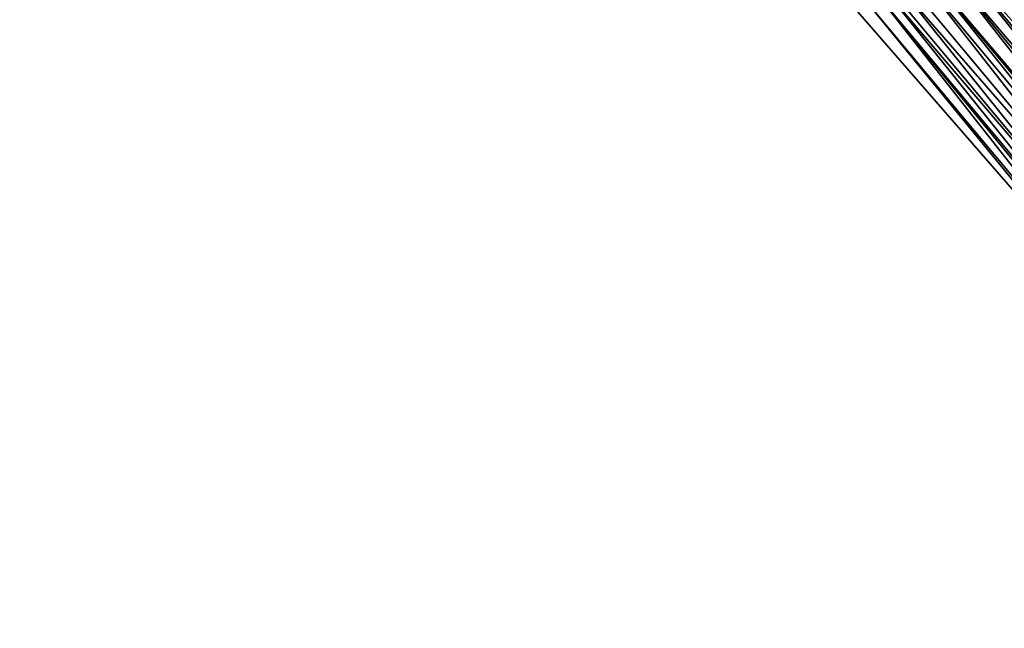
# Model space of a CAD drawing. Header units: feet. Extents: x 2004186 to 2014793, y 836912 to 864902.
# Tile 487 of 656: x 2007270 to 2007315, y 852045 to 852073. Entities that reach past the tile are written whole.
import ezdxf

# ---------------------------------------------------------------- set-up
doc = ezdxf.new("R2010")
doc.units = ezdxf.units.FT
doc.header["$LTSCALE"] = 100
doc.header["$MEASUREMENT"] = 0
doc.layers.add('I-77 SB_MM21-27-Surface-Border', color=7, linetype='Continuous')
doc.layers.add('I-77 SB_MM21-27-Surface-TIN', color=7, linetype='Continuous')

msp = doc.modelspace()

# ---------------------------------------------------------------- linework, layer by layer
at = {"layer": 'I-77 SB_MM21-27-Surface-Border', "color": 3, "linetype": 'ByBlock', "lineweight": -2}
msp.add_polyline3d([(2007374.70008124, 851998.148125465, 436.6493122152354), (2007362.015852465, 852013.6118045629, 436.8093653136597), (2007347.908391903, 852028.1363464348, 436.9687877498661), (2007334.615825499, 852043.1005293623, 437.116558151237), (2007321.477952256, 852058.1914799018, 437.2583095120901), (2007308.339924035, 852073.2826196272, 437.3583708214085), (2007295.117926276, 852088.6263115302, 437.4956514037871), (2007282.316976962, 852103.9980912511, 437.5598997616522), (2007270.297043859, 852119.9943817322, 437.5878907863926), (2007258.589652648, 852136.2403071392, 437.67648959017), (2007246.483620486, 852152.4587741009, 437.6706200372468), (2007234.814603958, 852168.7212564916, 437.7487028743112), (2007222.987898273, 852184.8607180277, 437.832401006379), (2007212.265211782, 852201.8610753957, 437.9418669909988), (2007199.589120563, 852217.5207740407, 438.0786277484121)], dxfattribs=at)
at = {"layer": 'I-77 SB_MM21-27-Surface-TIN', "color": 128, "linetype": 'ByBlock', "lineweight": -2}
for points in [[(2007314.992390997, 852078.7328199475, 437.2779361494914), (2007314.384125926, 852078.2344360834, 437.2915498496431), (2007327.201947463, 852062.8814563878, 437.1297573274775)], [(2007315.301785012, 852078.986345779, 437.267992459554), (2007314.992390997, 852078.7328199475, 437.2779361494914), (2007327.666077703, 852063.2616972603, 437.125393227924)], [(2007314.992390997, 852078.7328199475, 437.2779361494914), (2007327.201947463, 852062.8814563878, 437.1297573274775), (2007327.666077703, 852063.2616972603, 437.125393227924)], [(2007313.9094884, 852077.8455082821, 437.3064036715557), (2007313.445369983, 852077.4652529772, 437.3139484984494), (2007326.428499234, 852062.2475968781, 437.1645195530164)], [(2007314.064187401, 852077.972268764, 437.3019682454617), (2007313.9094884, 852077.8455082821, 437.3064036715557), (2007326.737901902, 852062.5011121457, 437.1569040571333)], [(2007313.9094884, 852077.8455082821, 437.3064036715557), (2007326.58320815, 852062.3743452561, 437.1627517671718), (2007326.737901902, 852062.5011121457, 437.1569040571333)], [(2007313.9094884, 852077.8455082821, 437.3064036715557), (2007326.428499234, 852062.2475968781, 437.1645195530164), (2007326.58320815, 852062.3743452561, 437.1627517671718)], [(2007314.21887791, 852078.0990396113, 437.295248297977), (2007314.064187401, 852077.972268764, 437.3019682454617), (2007326.737901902, 852062.5011121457, 437.1569040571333)], [(2007314.21887791, 852078.0990396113, 437.295248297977), (2007327.029079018, 852062.7397913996, 437.136883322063), (2007314.384125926, 852078.2344360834, 437.2915498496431)], [(2007314.21887791, 852078.0990396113, 437.295248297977), (2007326.737901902, 852062.5011121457, 437.1569040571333), (2007327.029079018, 852062.7397913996, 437.136883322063)], [(2007327.047253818, 852062.7546893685, 437.1356336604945), (2007314.384125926, 852078.2344360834, 437.2915498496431), (2007327.029079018, 852062.7397913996, 437.136883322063)], [(2007327.201947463, 852062.8814563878, 437.1297573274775), (2007314.384125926, 852078.2344360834, 437.2915498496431), (2007327.047253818, 852062.7546893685, 437.1356336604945)], [(2007313.445369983, 852077.4652529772, 437.3139484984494), (2007312.98123784, 852077.0850144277, 437.3178005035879), (2007325.964353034, 852061.867375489, 437.1645895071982)], [(2007313.445369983, 852077.4652529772, 437.3139484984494), (2007325.964353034, 852061.867375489, 437.1645895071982), (2007326.428499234, 852062.2475968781, 437.1645195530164)], [(2007312.98123784, 852077.0850144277, 437.3178005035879), (2007312.20771101, 852076.4512508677, 437.3314151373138), (2007325.500263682, 852061.487084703, 437.1799545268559)], [(2007312.98123784, 852077.0850144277, 437.3178005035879), (2007325.654951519, 852061.6138588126, 437.1725154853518), (2007325.964353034, 852061.867375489, 437.1645895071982)], [(2007312.98123784, 852077.0850144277, 437.3178005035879), (2007325.500263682, 852061.487084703, 437.1799545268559), (2007325.654951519, 852061.6138588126, 437.1725154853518)], [(2007311.743601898, 852076.0709842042, 437.3414634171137), (2007311.124789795, 852075.5639619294, 437.3548736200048), (2007324.107946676, 852060.3462721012, 437.2128792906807)], [(2007312.20771101, 852076.4512508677, 437.3314151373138), (2007311.743601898, 852076.0709842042, 437.3414634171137), (2007324.726783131, 852060.853264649, 437.2060206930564)], [(2007311.743601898, 852076.0709842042, 437.3414634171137), (2007324.41736154, 852060.5997724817, 437.2085449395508), (2007324.726783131, 852060.853264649, 437.2060206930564)], [(2007311.743601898, 852076.0709842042, 437.3414634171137), (2007324.107946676, 852060.3462721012, 437.2128792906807), (2007324.41736154, 852060.5997724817, 437.2085449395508)], [(2007312.20771101, 852076.4512508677, 437.3314151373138), (2007325.036182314, 852061.1067841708, 437.1974675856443), (2007325.500263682, 852061.487084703, 437.1799545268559)], [(2007312.20771101, 852076.4512508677, 437.3314151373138), (2007324.726783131, 852060.853264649, 437.2060206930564), (2007325.036182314, 852061.1067841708, 437.1974675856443)], [(2007311.124789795, 852075.5639619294, 437.3548736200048), (2007310.815373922, 852075.3104627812, 437.3589362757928), (2007323.64386779, 852059.9659685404, 437.2310598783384)], [(2007311.124789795, 852075.5639619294, 437.3548736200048), (2007323.953249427, 852060.2195094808, 437.2177860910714), (2007324.107946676, 852060.3462721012, 437.2128792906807)], [(2007311.124789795, 852075.5639619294, 437.3548736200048), (2007323.64386779, 852059.9659685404, 437.2310598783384), (2007323.953249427, 852060.2195094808, 437.2177860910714)], [(2007310.815373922, 852075.3104627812, 437.3589362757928), (2007310.351258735, 852074.9302035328, 437.367350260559), (2007323.179771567, 852059.5856861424, 437.2445761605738)], [(2007310.815373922, 852075.3104627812, 437.3589362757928), (2007323.179771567, 852059.5856861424, 437.2445761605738), (2007323.64386779, 852059.9659685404, 437.2310598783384)], [(2007310.041824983, 852074.676726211, 437.3666024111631), (2007309.732370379, 852074.4232743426, 437.3602446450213), (2007322.560956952, 852059.0786669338, 437.2573108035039)], [(2007310.351258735, 852074.9302035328, 437.367350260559), (2007310.041824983, 852074.676726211, 437.3666024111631), (2007323.179771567, 852059.5856861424, 437.2445761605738)], [(2007310.041824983, 852074.676726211, 437.3666024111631), (2007322.560956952, 852059.0786669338, 437.2573108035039), (2007323.179771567, 852059.5856861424, 437.2445761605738)], [(2007309.577656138, 852074.2965324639, 437.3605799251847), (2007309.268245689, 852074.0430266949, 437.3661018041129), (2007322.096873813, 852058.6983685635, 437.2743473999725)], [(2007309.732370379, 852074.4232743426, 437.3602446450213), (2007309.577656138, 852074.2965324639, 437.3605799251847), (2007322.560956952, 852059.0786669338, 437.2573108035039)], [(2007309.577656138, 852074.2965324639, 437.3605799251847), (2007322.096873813, 852058.6983685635, 437.2743473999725), (2007322.560956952, 852059.0786669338, 437.2573108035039)], [(2007309.268245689, 852074.0430266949, 437.3661018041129), (2007308.804096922, 852073.6628084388, 437.3654810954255), (2007321.632678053, 852058.3182076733, 437.2610833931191)], [(2007309.268245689, 852074.0430266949, 437.3661018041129), (2007321.942165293, 852058.5716197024, 437.2762216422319), (2007322.096873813, 852058.6983685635, 437.2743473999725)], [(2007309.268245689, 852074.0430266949, 437.3661018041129), (2007321.632678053, 852058.3182076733, 437.2610833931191), (2007321.942165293, 852058.5716197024, 437.2762216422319)], [(2007308.804096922, 852073.6628084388, 437.3654810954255), (2007308.339924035, 852073.2826196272, 437.3583708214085), (2007321.477952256, 852058.1914799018, 437.2583095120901)], [(2007308.804096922, 852073.6628084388, 437.3654810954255), (2007321.477952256, 852058.1914799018, 437.2583095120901), (2007321.632678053, 852058.3182076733, 437.2610833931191)]]:
    msp.add_3dface(points, dxfattribs=at)

doc.saveas('drawing.dxf')
